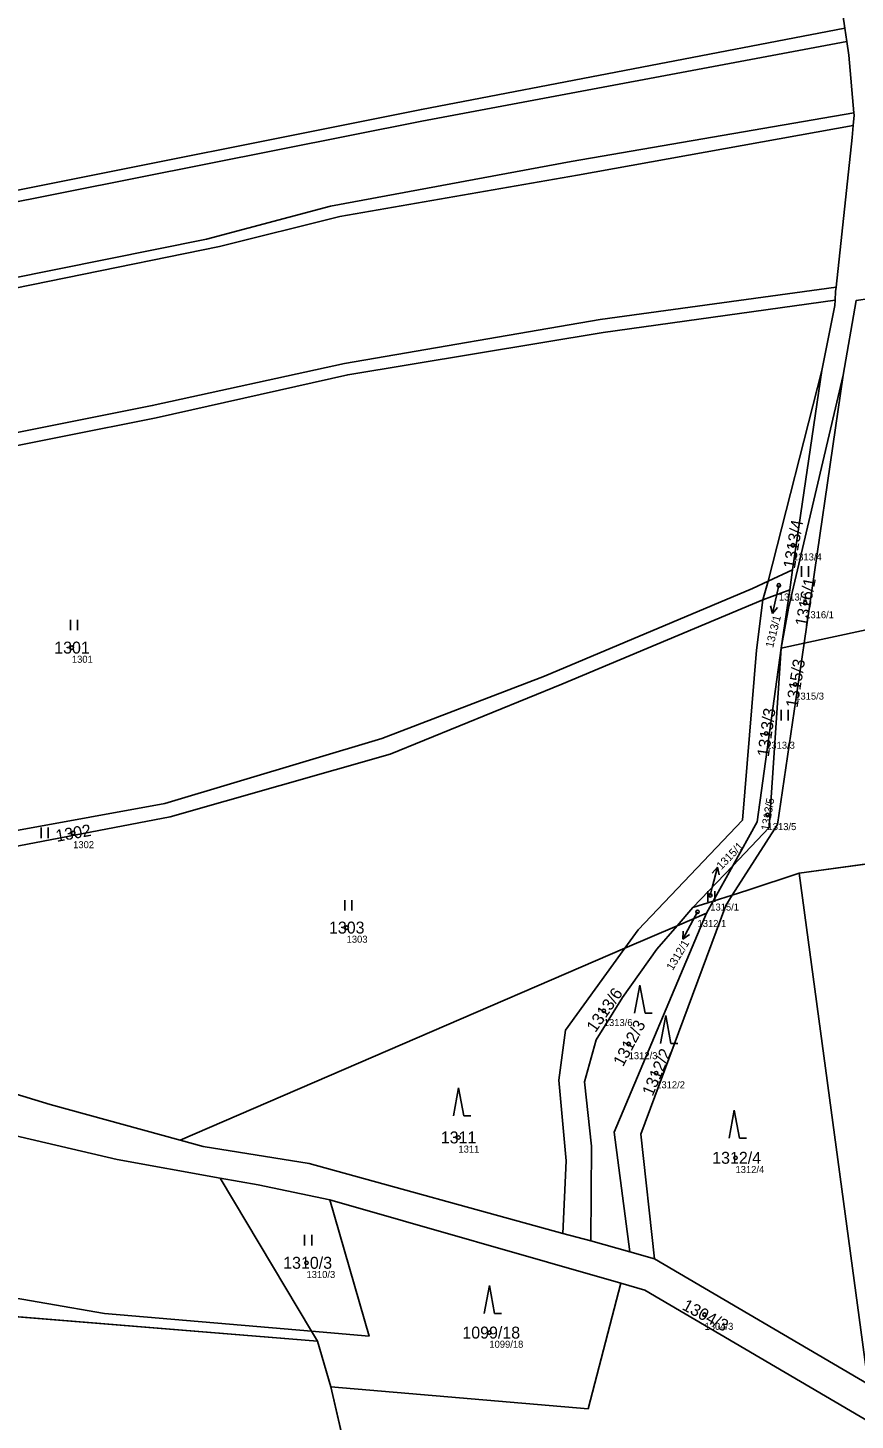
# Model space of a CAD drawing. Extents: x -754731 to -751381, y -1060564 to -1058101.
# Drawn here: x -752841.4 to -752723.7, y -1059482.7 to -1059284.5 of the extents above; entities that cross this region are included whole.
import ezdxf

# ---------------------------------------------------------------- set-up
doc = ezdxf.new("R2010")
doc.units = 0
for name, color, linetype in [('Definiční body', 7, 'Continuous'), ('Hranice parcel', 7, 'Continuous'), ('Parcelní čísla', 7, 'Continuous'), ('Polygon parcely', 7, 'Continuous'), ('Pop  PČ popisy', 7, 'Continuous'), ('Značky kultur', 7, 'Continuous')]:
    doc.layers.add(name, color=color, linetype=linetype)

msp = doc.modelspace()

# ---------------------------------------------------------------- linework, layer by layer
at = {"layer": 'Definiční body'}
for centre in [(-752732.54, -1059358.17), (-752734.55, -1059363.87), (-752730.8, -1059366.39), (-752835.14, -1059372.73), (-752732.22, -1059377.97), (-752736.36, -1059384.96), (-752736.16, -1059396.54), (-752834.96, -1059399.11), (-752744.31, -1059407.99), (-752746.12, -1059410.32), (-752796.05, -1059412.57), (-752759.46, -1059424.42), (-752755.92, -1059429.14), (-752752, -1059433.28), (-752780.14, -1059442.43), (-752740.72, -1059445.33), (-752801.76, -1059460.27), (-752745.12, -1059467.65), (-752775.74, -1059470.2)]:
    msp.add_circle(centre, 0.25, dxfattribs=at)
at = {"layer": 'Hranice parcel'}
for p, q in [((-752724.86, -1059286.47), (-752725.14, -1059284.57)), ((-752725.38, -1059333.95), (-752723.55, -1059323.35)), ((-752736.05, -1059363.26), (-752728.42, -1059333.3)), ((-752732.59, -1059361.67), (-752728.42, -1059333.3)), ((-752730.97, -1059372.11), (-752725.38, -1059333.95)), ((-752736.83, -1059365.95), (-752736.05, -1059363.26)), ((-752732.59, -1059361.67), (-752736.05, -1059363.26)), ((-752733.01, -1059364.49), (-752732.59, -1059361.67)), ((-752736.83, -1059365.95), (-752733.01, -1059364.49)), ((-752734.23, -1059372.81), (-752733.01, -1059364.49)), ((-752734.23, -1059372.81), (-752730.97, -1059372.11)), ((-752615.14, -1059389.01), (-752731.64, -1059404.82)), ((-752746.78, -1059409.73), (-752741.12, -1059403.79)), ((-752743.9, -1059408.82), (-752741.12, -1059403.79)), ((-752721.85, -1059477.53), (-752731.64, -1059404.82)), ((-752743.9, -1059408.82), (-752746.78, -1059409.73)), ((-752744.83, -1059410.5), (-752743.9, -1059408.82)), ((-752741.17, -1059407.96), (-752743.9, -1059408.82)), ((-752746.78, -1059409.73), (-752749.02, -1059412.31)), ((-752749.02, -1059412.31), (-752744.83, -1059410.5)), ((-752756.47, -1059415.52), (-752749.02, -1059412.31)), ((-752819.71, -1059442.81), (-752756.47, -1059415.52)), ((-752801.05, -1059469.99), (-752814.04, -1059448.21)), ((-752757.03, -1059463.16), (-752798.46, -1059451.3)), ((-752761.3, -1059457.15), (-752765.27, -1059456.08)), ((-752755.76, -1059458.71), (-752761.3, -1059457.15)), ((-752752.22, -1059459.71), (-752755.76, -1059458.71)), ((-752721.85, -1059477.53), (-752752.22, -1059459.71)), ((-752856.66, -1059466.83), (-752800.2, -1059471.42)), ((-752800.2, -1059471.42), (-752801.05, -1059469.99)), ((-752800.2, -1059471.42), (-752798.29, -1059477.93)), ((-752798.29, -1059477.93), (-752781.25, -1059552.01))]:
    msp.add_line(p, q, dxfattribs=at)
for points in [[(-752725.14, -1059284.57), (-752728.97, -1059258.56), (-752729.01, -1059257.73)], [(-753055.42, -1059376.75), (-753024.3, -1059363.5), (-752988.22, -1059349.79), (-752958.16, -1059338.9), (-752931.6, -1059329.85), (-752912.79, -1059324.36), (-752890.65, -1059318.37), (-752845.72, -1059308.21), (-752785.41, -1059296.15), (-752725.14, -1059284.57)], [(-753052.03, -1059377.21), (-753022.2, -1059364.66), (-752987.85, -1059350.94), (-752930.94, -1059331.06), (-752912.83, -1059325.83), (-752890.44, -1059319.9), (-752871.98, -1059315.6), (-752846.63, -1059310), (-752785.36, -1059297.83), (-752724.86, -1059286.47)], [(-752723.87, -1059296.61), (-752724.57, -1059288.43), (-752724.86, -1059286.47)], [(-753033.01, -1059379.81), (-752991.76, -1059366.76), (-752975.75, -1059359.75), (-752952.31, -1059349.58), (-752932.3, -1059341.46), (-752911.6, -1059334.74), (-752879.85, -1059327.46), (-752815.98, -1059314.59), (-752798.35, -1059309.92), (-752764.08, -1059303.56), (-752723.87, -1059296.61)], [(-752723.97, -1059298.45), (-752723.84, -1059296.96), (-752723.87, -1059296.61)], [(-753030.19, -1059380.2), (-752991.15, -1059368.07), (-752975.37, -1059361.27), (-752950.75, -1059350.62), (-752931, -1059342.5), (-752910.77, -1059336.16), (-752879.79, -1059329.02), (-752814.14, -1059315.66), (-752797.02, -1059311.4), (-752763.19, -1059305.5), (-752723.97, -1059298.45)], [(-752726.41, -1059321.46), (-752724.11, -1059300.15), (-752723.97, -1059298.45)], [(-752996.17, -1059388.98), (-752965.38, -1059377.06), (-752941.27, -1059368.09), (-752913.68, -1059359.15), (-752878.18, -1059349.49), (-752850.3, -1059343.59), (-752823.71, -1059338.29), (-752796.35, -1059332.31), (-752759.99, -1059326.06), (-752726.41, -1059321.46)], [(-752726.55, -1059323.29), (-752726.47, -1059322.04), (-752726.41, -1059321.46)], [(-752993.91, -1059389.62), (-752965.2, -1059378.62), (-752941.27, -1059369.65), (-752913.35, -1059360.86), (-752877.38, -1059351.24), (-752849.83, -1059345.33), (-752823.15, -1059340.01), (-752795.89, -1059333.9), (-752759.54, -1059327.89), (-752726.55, -1059323.29)], [(-752728.42, -1059333.3), (-752726.6, -1059324.06), (-752726.55, -1059323.29)], [(-752725.38, -1059333.95), (-752733.18, -1059367.12), (-752734.23, -1059372.81)], [(-752593.04, -1059344.76), (-752610.03, -1059347.96), (-752665.77, -1059359.05), (-752713.96, -1059368.45), (-752730.97, -1059372.11)], [(-752898.34, -1059408.78), (-752864.64, -1059402.71), (-752821.93, -1059394.89), (-752791.05, -1059385.67), (-752767.91, -1059376.8), (-752738.29, -1059364.34), (-752736.05, -1059363.26)], [(-752898.34, -1059408.78), (-752869.72, -1059406.1), (-752821.14, -1059396.82), (-752789.87, -1059387.91), (-752765.42, -1059377.93), (-752736.83, -1059365.95)], [(-752756.47, -1059415.52), (-752754.56, -1059412.89), (-752739.7, -1059397.28), (-752737.74, -1059373.1), (-752736.83, -1059365.95)], [(-752741.17, -1059407.96), (-752734.75, -1059397.89), (-752730.97, -1059372.11)], [(-752741.12, -1059403.79), (-752737.64, -1059397.52), (-752734.23, -1059372.81)], [(-752741.12, -1059403.79), (-752735.91, -1059398.34), (-752734.23, -1059372.81)], [(-752731.64, -1059404.82), (-752738.94, -1059407.26), (-752741.17, -1059407.96)], [(-752752.22, -1059459.71), (-752754.2, -1059441.95), (-752742.11, -1059409.43), (-752741.17, -1059407.96)], [(-752744.83, -1059410.5), (-752757.99, -1059441.68), (-752755.76, -1059458.71)], [(-752916.05, -1059411.97), (-752914.64, -1059412.38), (-752863.64, -1059430.03), (-752838.22, -1059437.75), (-752819.71, -1059442.81)], [(-752749.02, -1059412.31), (-752751.92, -1059415.65), (-752756.81, -1059422.52), (-752760.55, -1059428.56), (-752762.22, -1059434.51), (-752761.22, -1059443.66), (-752761.3, -1059457.15)], [(-752765.27, -1059456.08), (-752764.82, -1059445.76), (-752765.84, -1059434.26), (-752764.9, -1059427.15), (-752756.47, -1059415.52)], [(-752847.6, -1059441.15), (-752828.69, -1059445.59), (-752814.04, -1059448.21)], [(-752819.71, -1059442.81), (-752816.44, -1059443.71), (-752801.39, -1059446.16), (-752765.27, -1059456.08)], [(-752814.04, -1059448.21), (-752808.65, -1059449.18), (-752798.46, -1059451.3)], [(-752798.46, -1059451.3), (-752792.86, -1059470.69), (-752801.05, -1059469.99)], [(-752801.05, -1059469.99), (-752830.52, -1059467.47), (-752855.17, -1059463.21), (-752857.09, -1059462.81)], [(-752798.29, -1059477.93), (-752761.69, -1059481.04), (-752757.03, -1059463.16)], [(-752720.82, -1059483.42), (-752753.61, -1059464.14), (-752757.03, -1059463.16)]]:
    msp.add_lwpolyline(points, dxfattribs=at)
at = {"layer": 'Polygon parcely'}
for points in [[(-752958.16, -1059338.9), (-752931.6, -1059329.85), (-752912.79, -1059324.36), (-752890.65, -1059318.37), (-752845.72, -1059308.21), (-752785.41, -1059296.15), (-752725.14, -1059284.57), (-752728.97, -1059258.56), (-752729.01, -1059257.73), (-752796.28, -1059271.21), (-752878.4, -1059285.82), (-752915.13, -1059293.14), (-752941.56, -1059299.58), (-752960.16, -1059306.84), (-752991.63, -1059317.89), (-753027.73, -1059332.79), (-753065.01, -1059348.75), (-753105.36, -1059366.28), (-753057.7, -1059376.44), (-753055.42, -1059376.75), (-753024.3, -1059363.5), (-752988.22, -1059349.79)], [(-752724.86, -1059286.47), (-752725.14, -1059284.57), (-752785.41, -1059296.15), (-752845.72, -1059308.21), (-752890.65, -1059318.37), (-752912.79, -1059324.36), (-752931.6, -1059329.85), (-752958.16, -1059338.9), (-752988.22, -1059349.79), (-753024.3, -1059363.5), (-753055.42, -1059376.75), (-753052.03, -1059377.21), (-753022.2, -1059364.66), (-752987.85, -1059350.94), (-752930.94, -1059331.06), (-752912.83, -1059325.83), (-752890.44, -1059319.9), (-752871.98, -1059315.6), (-752846.63, -1059310), (-752785.36, -1059297.83)], [(-752991.76, -1059366.76), (-752975.75, -1059359.75), (-752952.31, -1059349.58), (-752932.3, -1059341.46), (-752911.6, -1059334.74), (-752879.85, -1059327.46), (-752815.98, -1059314.59), (-752798.35, -1059309.92), (-752764.08, -1059303.56), (-752723.87, -1059296.61), (-752724.57, -1059288.43), (-752724.86, -1059286.47), (-752785.36, -1059297.83), (-752846.63, -1059310), (-752871.98, -1059315.6), (-752890.44, -1059319.9), (-752912.83, -1059325.83), (-752930.94, -1059331.06), (-752987.85, -1059350.94), (-753022.2, -1059364.66), (-753052.03, -1059377.21), (-753033.01, -1059379.81)], [(-752639.36, -1059308.08), (-752664.05, -1059311.76), (-752719.66, -1059322.78), (-752723.55, -1059323.35), (-752725.38, -1059333.95), (-752730.97, -1059372.11), (-752713.96, -1059368.45), (-752665.77, -1059359.05), (-752610.03, -1059347.96), (-752593.04, -1059344.76), (-752575.23, -1059323.29), (-752571.93, -1059309.02), (-752572.67, -1059297.39), (-752573, -1059294.52), (-752580.83, -1059296.03), (-752603.5, -1059301.4), (-752601.7, -1059314.23), (-752637.79, -1059319.3)], [(-752910.77, -1059336.16), (-752879.79, -1059329.02), (-752814.14, -1059315.66), (-752797.02, -1059311.4), (-752763.19, -1059305.5), (-752723.97, -1059298.45), (-752723.84, -1059296.96), (-752723.87, -1059296.61), (-752764.08, -1059303.56), (-752798.35, -1059309.92), (-752815.98, -1059314.59), (-752879.85, -1059327.46), (-752911.6, -1059334.74), (-752932.3, -1059341.46), (-752952.31, -1059349.58), (-752975.75, -1059359.75), (-752991.76, -1059366.76), (-753033.01, -1059379.81), (-753030.19, -1059380.2), (-752991.15, -1059368.07), (-752975.37, -1059361.27), (-752950.75, -1059350.62), (-752931, -1059342.5)], [(-752724.11, -1059300.15), (-752723.97, -1059298.45), (-752763.19, -1059305.5), (-752797.02, -1059311.4), (-752814.14, -1059315.66), (-752879.79, -1059329.02), (-752910.77, -1059336.16), (-752931, -1059342.5), (-752950.75, -1059350.62), (-752975.37, -1059361.27), (-752991.15, -1059368.07), (-753030.19, -1059380.2), (-753028.95, -1059380.37), (-753025.63, -1059381.21), (-752996.17, -1059388.98), (-752965.38, -1059377.06), (-752941.27, -1059368.09), (-752913.68, -1059359.15), (-752878.18, -1059349.49), (-752850.3, -1059343.59), (-752823.71, -1059338.29), (-752796.35, -1059332.31), (-752759.99, -1059326.06), (-752726.41, -1059321.46)], [(-752726.41, -1059321.46), (-752759.99, -1059326.06), (-752796.35, -1059332.31), (-752823.71, -1059338.29), (-752850.3, -1059343.59), (-752878.18, -1059349.49), (-752913.68, -1059359.15), (-752941.27, -1059368.09), (-752965.38, -1059377.06), (-752996.17, -1059388.98), (-752995.64, -1059389.12), (-752993.91, -1059389.62), (-752965.2, -1059378.62), (-752941.27, -1059369.65), (-752913.35, -1059360.86), (-752877.38, -1059351.24), (-752849.83, -1059345.33), (-752823.15, -1059340.01), (-752795.89, -1059333.9), (-752759.54, -1059327.89), (-752726.55, -1059323.29), (-752726.47, -1059322.04)], [(-752726.6, -1059324.06), (-752726.55, -1059323.29), (-752759.54, -1059327.89), (-752795.89, -1059333.9), (-752823.15, -1059340.01), (-752849.83, -1059345.33), (-752877.38, -1059351.24), (-752913.35, -1059360.86), (-752941.27, -1059369.65), (-752965.2, -1059378.62), (-752993.91, -1059389.62), (-752916.05, -1059411.97), (-752898.34, -1059408.78), (-752864.64, -1059402.71), (-752821.93, -1059394.89), (-752791.05, -1059385.67), (-752767.91, -1059376.8), (-752738.29, -1059364.34), (-752736.05, -1059363.26), (-752728.42, -1059333.3)], [(-752732.59, -1059361.67), (-752728.42, -1059333.3), (-752736.05, -1059363.26)], [(-752733.18, -1059367.12), (-752734.23, -1059372.81), (-752730.97, -1059372.11), (-752725.38, -1059333.95)], [(-752593.04, -1059344.76), (-752610.03, -1059347.96), (-752665.77, -1059359.05), (-752713.96, -1059368.45), (-752730.97, -1059372.11), (-752734.75, -1059397.89), (-752741.17, -1059407.96), (-752738.94, -1059407.26), (-752731.64, -1059404.82), (-752615.14, -1059389.01), (-752594.43, -1059348.11)], [(-752869.72, -1059406.1), (-752821.14, -1059396.82), (-752789.87, -1059387.91), (-752765.42, -1059377.93), (-752736.83, -1059365.95), (-752736.05, -1059363.26), (-752738.29, -1059364.34), (-752767.91, -1059376.8), (-752791.05, -1059385.67), (-752821.93, -1059394.89), (-752864.64, -1059402.71), (-752898.34, -1059408.78)], [(-752736.05, -1059363.26), (-752736.83, -1059365.95), (-752733.01, -1059364.49), (-752732.59, -1059361.67)], [(-752737.64, -1059397.52), (-752734.23, -1059372.81), (-752733.01, -1059364.49), (-752736.83, -1059365.95), (-752737.74, -1059373.1), (-752739.7, -1059397.28), (-752754.56, -1059412.89), (-752756.47, -1059415.52), (-752749.02, -1059412.31), (-752746.78, -1059409.73), (-752741.12, -1059403.79)], [(-752739.7, -1059397.28), (-752737.74, -1059373.1), (-752736.83, -1059365.95), (-752765.42, -1059377.93), (-752789.87, -1059387.91), (-752821.14, -1059396.82), (-752869.72, -1059406.1), (-752898.34, -1059408.78), (-752916.05, -1059411.97), (-752914.64, -1059412.38), (-752863.64, -1059430.03), (-752838.22, -1059437.75), (-752819.71, -1059442.81), (-752756.47, -1059415.52), (-752754.56, -1059412.89)], [(-752734.75, -1059397.89), (-752730.97, -1059372.11), (-752734.23, -1059372.81), (-752735.91, -1059398.34), (-752741.12, -1059403.79), (-752743.9, -1059408.82), (-752741.17, -1059407.96)], [(-752741.12, -1059403.79), (-752735.91, -1059398.34), (-752734.23, -1059372.81), (-752737.64, -1059397.52)], [(-752615.14, -1059389.01), (-752731.64, -1059404.82), (-752721.85, -1059477.53), (-752710.2, -1059485.93), (-752690.9, -1059502.24), (-752685.14, -1059509.63), (-752679.89, -1059520.02), (-752677.36, -1059527.6), (-752676.96, -1059531.91), (-752662.86, -1059460.06), (-752643.16, -1059433.28)], [(-752738.94, -1059407.26), (-752741.17, -1059407.96), (-752742.11, -1059409.43), (-752754.2, -1059441.95), (-752752.22, -1059459.71), (-752721.85, -1059477.53), (-752731.64, -1059404.82)], [(-752743.9, -1059408.82), (-752741.12, -1059403.79), (-752746.78, -1059409.73)], [(-752742.11, -1059409.43), (-752741.17, -1059407.96), (-752743.9, -1059408.82), (-752744.83, -1059410.5), (-752757.99, -1059441.68), (-752755.76, -1059458.71), (-752752.22, -1059459.71), (-752754.2, -1059441.95)], [(-752743.9, -1059408.82), (-752746.78, -1059409.73), (-752749.02, -1059412.31), (-752744.83, -1059410.5)], [(-752761.22, -1059443.66), (-752761.3, -1059457.15), (-752755.76, -1059458.71), (-752757.99, -1059441.68), (-752744.83, -1059410.5), (-752749.02, -1059412.31), (-752751.92, -1059415.65), (-752756.81, -1059422.52), (-752760.55, -1059428.56), (-752762.22, -1059434.51)], [(-752765.27, -1059456.08), (-752761.3, -1059457.15), (-752761.22, -1059443.66), (-752762.22, -1059434.51), (-752760.55, -1059428.56), (-752756.81, -1059422.52), (-752751.92, -1059415.65), (-752749.02, -1059412.31), (-752756.47, -1059415.52), (-752764.9, -1059427.15), (-752765.84, -1059434.26), (-752764.82, -1059445.76)], [(-752857.63, -1059457.66), (-752857.09, -1059462.81), (-752855.17, -1059463.21), (-752830.52, -1059467.47), (-752801.05, -1059469.99), (-752814.04, -1059448.21), (-752828.69, -1059445.59), (-752847.6, -1059441.15), (-752867.87, -1059435.83), (-752923.95, -1059415.07), (-752937.1, -1059461.21), (-752885.89, -1059456.8), (-752880.54, -1059457.92), (-752878.6, -1059457.29)], [(-752756.47, -1059415.52), (-752819.71, -1059442.81), (-752816.44, -1059443.71), (-752801.39, -1059446.16), (-752765.27, -1059456.08), (-752764.82, -1059445.76), (-752765.84, -1059434.26), (-752764.9, -1059427.15)], [(-752798.46, -1059451.3), (-752808.65, -1059449.18), (-752814.04, -1059448.21), (-752801.05, -1059469.99), (-752792.86, -1059470.69)], [(-752761.69, -1059481.04), (-752757.03, -1059463.16), (-752798.46, -1059451.3), (-752792.86, -1059470.69), (-752801.05, -1059469.99), (-752800.2, -1059471.42), (-752798.29, -1059477.93)], [(-752856.66, -1059466.83), (-752800.2, -1059471.42), (-752801.05, -1059469.99), (-752830.52, -1059467.47), (-752855.17, -1059463.21), (-752857.09, -1059462.81)], [(-752798.29, -1059477.93), (-752781.25, -1059552.01), (-752755.05, -1059552.93), (-752741.38, -1059592.91), (-752763.53, -1059612.85), (-752786.62, -1059626.36), (-752758.41, -1059614.98), (-752723.75, -1059587.88), (-752706.79, -1059583.57), (-752720.82, -1059483.42), (-752753.61, -1059464.14), (-752757.03, -1059463.16), (-752761.69, -1059481.04)], [(-752879.72, -1059557.97), (-752832.25, -1059551.1), (-752781.25, -1059552.01), (-752798.29, -1059477.93), (-752800.2, -1059471.42), (-752856.66, -1059466.83), (-752897.73, -1059472.47)]]:
    msp.add_lwpolyline(points, close=True, dxfattribs=at)
for points in [[(-752728.97, -1059258.56), (-752725.14, -1059284.57), (-752724.86, -1059286.47), (-752724.57, -1059288.43), (-752723.87, -1059296.61), (-752723.84, -1059296.96), (-752723.97, -1059298.45), (-752724.11, -1059300.15), (-752726.41, -1059321.46), (-752726.47, -1059322.04), (-752726.55, -1059323.29), (-752726.6, -1059324.06), (-752728.42, -1059333.3), (-752732.59, -1059361.67), (-752733.01, -1059364.49), (-752734.23, -1059372.81), (-752733.18, -1059367.12), (-752725.38, -1059333.95), (-752723.55, -1059323.35)], [(-752710.2, -1059485.93), (-752721.85, -1059477.53), (-752752.22, -1059459.71), (-752755.76, -1059458.71), (-752761.3, -1059457.15), (-752765.27, -1059456.08), (-752801.39, -1059446.16), (-752816.44, -1059443.71), (-752819.71, -1059442.81), (-752838.22, -1059437.75), (-752863.64, -1059430.03), (-752914.64, -1059412.38), (-752916.05, -1059411.97), (-752993.91, -1059389.62), (-752995.64, -1059389.12), (-752996.17, -1059388.98), (-753025.63, -1059381.21)], [(-753022.88, -1059387.98), (-753001.15, -1059393.75), (-752984.23, -1059398.75), (-752923.3, -1059412.8), (-752866.8, -1059434.7), (-752847.6, -1059441.15), (-752828.69, -1059445.59), (-752814.04, -1059448.21), (-752808.65, -1059449.18), (-752798.46, -1059451.3), (-752757.03, -1059463.16), (-752753.61, -1059464.14), (-752720.82, -1059483.42)]]:
    msp.add_lwpolyline(points, dxfattribs=at)
at = {"layer": 'Pop  PČ popisy'}
for p, q in [((-752734.79, -1059364.95), (-752735.46, -1059367.87)), ((-752734.55, -1059363.87), (-752734.79, -1059364.95)), ((-752735.46, -1059367.87), (-752735.73, -1059366.79)), ((-752735.46, -1059367.87), (-752734.75, -1059367.01)), ((-752744.03, -1059406.88), (-752743.3, -1059403.97)), ((-752743.3, -1059403.97), (-752744.03, -1059404.82)), ((-752743.3, -1059403.97), (-752743.06, -1059405.06)), ((-752744.31, -1059407.99), (-752744.03, -1059406.88)), ((-752746.12, -1059410.32), (-752746.78, -1059411.55)), ((-752746.78, -1059411.55), (-752748.19, -1059414.2)), ((-752748.19, -1059414.2), (-752748.16, -1059413.08)), ((-752748.19, -1059414.2), (-752747.28, -1059413.55))]:
    msp.add_line(p, q, dxfattribs=at)
at = {"layer": 'Značky kultur'}
for p, q in [((-752731.31, -1059362.64), (-752731.31, -1059361.14)), ((-752730.31, -1059362.64), (-752730.31, -1059361.14)), ((-752835.33, -1059370.27), (-752835.33, -1059368.77)), ((-752834.33, -1059370.27), (-752834.33, -1059368.77)), ((-752734.22, -1059383.08), (-752734.22, -1059381.58)), ((-752733.22, -1059383.08), (-752733.22, -1059381.58)), ((-752839.52, -1059399.85), (-752839.52, -1059398.35)), ((-752838.52, -1059399.85), (-752838.52, -1059398.35)), ((-752796.3, -1059410.15), (-752796.3, -1059408.65)), ((-752795.3, -1059410.15), (-752795.3, -1059408.65)), ((-752744.64, -1059408.89), (-752744.64, -1059407.39)), ((-752743.64, -1059408.89), (-752743.64, -1059407.39)), ((-752754.34, -1059420.75), (-752755.09, -1059424.75)), ((-752753.59, -1059424.75), (-752754.34, -1059420.75)), ((-752753.59, -1059424.75), (-752752.59, -1059424.75)), ((-752750.65, -1059425.08), (-752751.4, -1059429.08)), ((-752749.9, -1059429.08), (-752750.65, -1059425.08)), ((-752749.9, -1059429.08), (-752748.9, -1059429.08)), ((-752780.11, -1059435.37), (-752780.86, -1059439.37)), ((-752779.36, -1059439.37), (-752780.11, -1059435.37)), ((-752740.89, -1059438.54), (-752741.64, -1059442.54)), ((-752740.14, -1059442.54), (-752740.89, -1059438.54)), ((-752779.36, -1059439.37), (-752778.36, -1059439.37)), ((-752740.14, -1059442.54), (-752739.14, -1059442.54)), ((-752802.02, -1059457.81), (-752802.02, -1059456.31)), ((-752801.02, -1059457.81), (-752801.02, -1059456.31)), ((-752775.74, -1059463.5), (-752776.49, -1059467.5)), ((-752774.99, -1059467.5), (-752775.74, -1059463.5)), ((-752774.99, -1059467.5), (-752773.99, -1059467.5))]:
    msp.add_line(p, q, dxfattribs=at)

# ---------------------------------------------------------------- texts
at = {"layer": 'Definiční body'}
for s, p in [('1313/4', (-752732.54, -1059360.33)), ('1313/1', (-752734.55, -1059366.03)), ('1316/1', (-752730.8, -1059368.55)), ('1301', (-752835.14, -1059374.89)), ('1315/3', (-752732.22, -1059380.13)), ('1313/3', (-752736.36, -1059387.12)), ('1313/5', (-752736.16, -1059398.7)), ('1302', (-752834.96, -1059401.27)), ('1315/1', (-752744.31, -1059410.15)), ('1312/1', (-752746.12, -1059412.48)), ('1303', (-752796.05, -1059414.73)), ('1313/6', (-752759.46, -1059426.58)), ('1312/3', (-752755.92, -1059431.3)), ('1312/2', (-752752, -1059435.44)), ('1311', (-752780.14, -1059444.59)), ('1312/4', (-752740.72, -1059447.49)), ('1310/3', (-752801.76, -1059462.43)), ('1304/3', (-752745.12, -1059469.81)), ('1099/18', (-752775.74, -1059472.36))]:
    msp.add_text(s, height=1, dxfattribs=at).set_placement(p)
at = {"layer": 'Parcelní čísla'}
for s, height, rotation, p in [('1313/4', 1.7, 80, (-752732.28, -1059361.57)), ('1316/1', 1.7, 79, (-752730.6, -1059369.8)), ('1313/1', 1.139, 76, (-752735.37, -1059372.82)), ('1315/3', 1.7, 81, (-752731.9, -1059381.37)), ('1313/3', 1.7, 82, (-752735.98, -1059388.35)), ('1313/5', 1.139, 80, (-752735.98, -1059398.82)), ('1302', 1.7, 10, (-752837.28, -1059400.38)), ('1315/1', 1.139, 46, (-752742.73, -1059404.42)), ('1312/1', 1.139, 59, (-752749.65, -1059418.75)), ('1313/6', 1.7, 55, (-752760.66, -1059427.61)), ('1312/3', 1.7, 62, (-752756.72, -1059432.46)), ('1312/2', 1.7, 67, (-752752.51, -1059436.66)), ('1304/3', 1.7, 332, (-752748.44, -1059466.85))]:
    msp.add_text(s, height=height, rotation=rotation, dxfattribs=at).set_placement(p)
for s, p in [('1301', (-752837.65, -1059373.58)), ('1303', (-752798.56, -1059413.42)), ('1311', (-752782.65, -1059443.28)), ('1312/4', (-752744.03, -1059446.18)), ('1310/3', (-752805.07, -1059461.12)), ('1099/18', (-752779.58, -1059471.05))]:
    msp.add_text(s, height=1.7, dxfattribs=at).set_placement(p)

doc.saveas('drawing.dxf')
